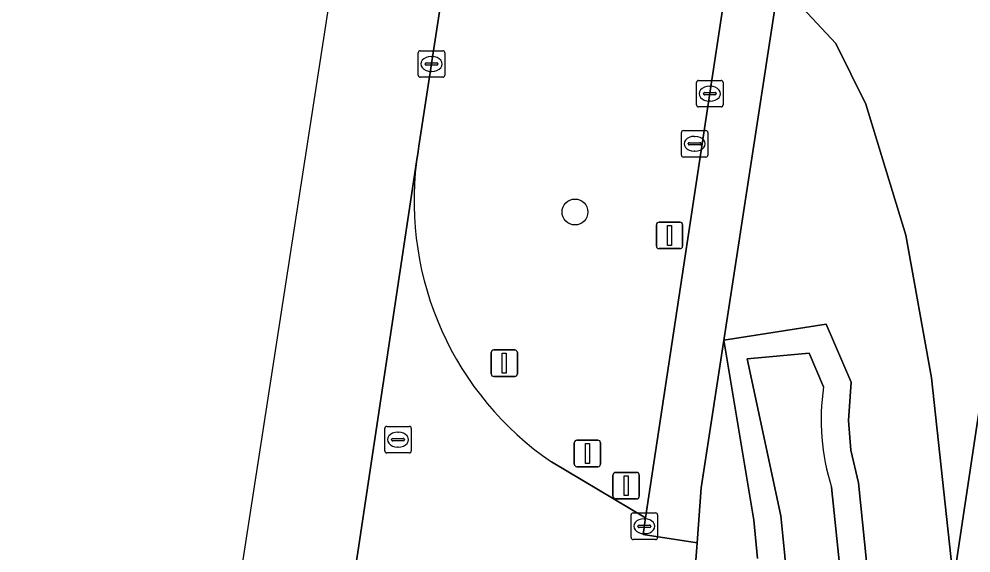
# Model space of a CAD drawing. Extents: x 161483 to 162250, y 379484 to 380833.
# Drawn here: x 161548.67 to 161584.6, y 379936.01 to 379956.16 of the extents above; entities that cross this region are included whole.
import ezdxf

# ---------------------------------------------------------------- set-up
doc = ezdxf.new("R2010")
doc.units = 0
for name, color, linetype in [('IMGEO_Afsluitpaal', 7, 'Continuous'), ('IMGEO_Berm_groen', 7, 'Continuous'), ('IMGEO_Boom', 7, 'Continuous'), ('IMGEO_Fietspad_open', 7, 'Continuous'), ('IMGEO_Gemengd_bos', 7, 'Continuous'), ('IMGEO_Groenvoorziening', 7, 'Continuous'), ('IMGEO_Kolk', 7, 'Continuous'), ('IMGEO_Lichtmast', 7, 'Continuous'), ('IMGEO_Oever', 7, 'Continuous'), ('IMGEO_Rijbaan_lokaal_open', 7, 'Continuous'), ('IMGEO_Rijbaan_regionaal_gesloten', 7, 'Continuous'), ('IMGEO_Rioolput', 7, 'Continuous'), ('IMGEO_Verkeersbordpaal', 7, 'Continuous'), ('IMGEO_Waterloop', 7, 'Continuous')]:
    doc.layers.add(name, color=color, linetype=linetype)

msp = doc.modelspace()

# ---------------------------------------------------------------- linework, layer by layer
at = {"layer": 'IMGEO_Afsluitpaal'}
for p, q in [((161569.728, 379940.271), (161570.518, 379940.271)), ((161570.518, 379940.271), (161569.728, 379940.271)), ((161569.628, 379939.371), (161569.628, 379940.171)), ((161569.628, 379940.171), (161569.628, 379939.371)), ((161570.618, 379940.171), (161570.618, 379939.371)), ((161570.618, 379939.371), (161570.618, 379940.171)), ((161570.518, 379939.271), (161569.728, 379939.271)), ((161569.728, 379939.271), (161570.518, 379939.271)), ((161571.089, 379938.154), (161571.089, 379938.954)), ((161571.089, 379938.954), (161571.089, 379938.154)), ((161571.189, 379939.054), (161571.979, 379939.054)), ((161571.979, 379939.054), (161571.189, 379939.054)), ((161572.079, 379938.954), (161572.079, 379938.154)), ((161572.079, 379938.154), (161572.079, 379938.954)), ((161571.979, 379938.054), (161571.189, 379938.054)), ((161571.189, 379938.054), (161571.979, 379938.054))]:
    msp.add_line(p, q, dxfattribs=at)
for points in [[(161570.048, 379940.146), (161570.198, 379940.146), (161570.198, 379939.396), (161570.048, 379939.396), (161570.048, 379940.146)], [(161571.509, 379938.929), (161571.659, 379938.929), (161571.659, 379938.179), (161571.509, 379938.179), (161571.509, 379938.929)]]:
    msp.add_lwpolyline(points, dxfattribs=at)
for centre, start, end in [((161569.728, 379940.171), 90, 180), ((161569.728, 379940.171), 90, 180), ((161570.518, 379940.171), 0, 90), ((161570.518, 379940.171), 360, 90), ((161569.728, 379939.371), 180, 270), ((161569.728, 379939.371), 180, 270), ((161570.518, 379939.371), 270, 0), ((161570.518, 379939.371), 270, 0), ((161571.189, 379938.954), 90, 180), ((161571.189, 379938.954), 90, 180), ((161571.979, 379938.954), 0, 90), ((161571.979, 379938.954), 360, 90), ((161571.189, 379938.154), 180, 270), ((161571.189, 379938.154), 180, 270), ((161571.979, 379938.154), 270, 0), ((161571.979, 379938.154), 270, 0)]:
    msp.add_arc(centre, 0.1, start, end, dxfattribs=at)
at = {"layer": 'IMGEO_Berm_groen'}
for points in [[(161575.425, 379957.857), (161573.381, 379958.166), (161570.833, 379956.938), (161564.733, 379957.682), (161563.762, 379951.37), (161563.73, 379951.16), (161563.672, 379950.77)], [(161568.763, 379939.451), (161572.318, 379937.335), (161575.425, 379957.857)]]:
    msp.add_lwpolyline(points, dxfattribs=at)
msp.add_arc((161575.513, 379949.291), 11.933, 172.8828, 235.5512, dxfattribs=at)
at = {"layer": 'IMGEO_Boom'}
msp.add_circle((161569.654, 379948.883), 0.489, dxfattribs=at)
at = {"layer": 'IMGEO_Fietspad_open'}
msp.add_lwpolyline([(161601.585, 380129.905), (161598.056, 380107.352), (161592.356, 380069.698), (161581.805, 380000), (161575.425, 379957.857), (161572.318, 379937.335), (161572.224, 379936.711), (161574.263, 379936.392), (161574.419, 379938.475), (161577.352, 379957.561), (161583.874, 380000), (161594.535, 380069.37), (161603.293, 380126.36)], dxfattribs=at)
at = {"layer": 'IMGEO_Gemengd_bos'}
for points in [[(161700.345, 380174.454), (161695.053, 380163.494), (161691.562, 380157.011), (161687.735, 380149.288), (161685.852, 380145.07), (161680.618, 380132.459), (161676.367, 380123.259), (161674.411, 380117.455), (161672.458, 380109.598), (161671.509, 380106.653), (161666.544, 380110.836), (161664.397, 380112.355), (161658.965, 380115.803), (161655.467, 380118.31), (161645.369, 380123.884), (161614.603, 380139.022), (161603.924, 380067.955), (161583.938, 379934.952), (161568.827, 379835.279)], [(161603.293, 380126.36), (161594.535, 380069.37), (161583.874, 380000), (161577.352, 379957.561), (161579.499, 379955.243), (161580.63, 379952.954), (161582.142, 379948.005), (161583.115, 379942.623), (161583.938, 379934.952), (161603.924, 380067.955), (161614.603, 380139.022), (161608.325, 380142.111), (161608.972, 380143.436), (161603.123, 380146.295), (161602.941, 380145.09)]]:
    msp.add_lwpolyline(points, dxfattribs=at)
at = {"layer": 'IMGEO_Groenvoorziening'}
for points in [[(161583.938, 379934.952), (161583.115, 379942.623), (161582.142, 379948.005), (161580.63, 379952.954), (161579.499, 379955.243), (161577.352, 379957.561), (161574.419, 379938.475), (161574.263, 379936.392), (161574.118, 379934.45), (161574.401, 379931.306), (161574.489, 379927.649), (161574.039, 379923.973), (161560.773, 379836.759), (161558.436, 379821.396), (161558.059, 379819.043), (161557.417, 379814.852), (161556.702, 379809.458), (161556.07, 379805.38), (161554.769, 379796.716), (161550.698, 379765.372), (161550.328, 379761.55)], [(161576.547, 379935.803), (161576.409, 379937.258), (161575.278, 379944.044), (161579.14, 379944.646), (161580.086, 379942.456), (161579.977, 379941.011), (161580.065, 379939.897), (161580.359, 379938.667), (161580.662, 379935.696)]]:
    msp.add_lwpolyline(points, dxfattribs=at)
at = {"layer": 'IMGEO_Kolk'}
for p, q in [((161563.813, 379954.969), (161564.665, 379954.969)), ((161563.738, 379954.043), (161563.738, 379954.895)), ((161564.226, 379954.749), (161564.251, 379954.749)), ((161564.739, 379954.895), (161564.739, 379954.043)), ((161563.997, 379954.463), (161563.997, 379954.475)), ((161564.435, 379954.426), (161564.037, 379954.426)), ((161564.04, 379954.512), (161564.438, 379954.512)), ((161564.481, 379954.475), (161564.481, 379954.463)), ((161564.665, 379953.969), (161563.813, 379953.969)), ((161564.249, 379954.189), (161564.224, 379954.189)), ((161574.243, 379952.921), (161574.243, 379953.773)), ((161574.318, 379953.847), (161575.17, 379953.847)), ((161574.731, 379953.627), (161574.756, 379953.627)), ((161575.244, 379953.773), (161575.244, 379952.921)), ((161574.502, 379953.341), (161574.502, 379953.353)), ((161574.94, 379953.304), (161574.542, 379953.304)), ((161574.545, 379953.39), (161574.943, 379953.39)), ((161574.986, 379953.353), (161574.986, 379953.341)), ((161575.17, 379952.847), (161574.318, 379952.847)), ((161574.754, 379953.067), (161574.729, 379953.067)), ((161562.473, 379939.866), (161562.473, 379940.718)), ((161562.548, 379940.792), (161563.4, 379940.792)), ((161563.474, 379940.718), (161563.474, 379939.866)), ((161562.732, 379940.286), (161562.732, 379940.298)), ((161563.17, 379940.249), (161562.772, 379940.249)), ((161562.775, 379940.335), (161563.173, 379940.335)), ((161562.961, 379940.572), (161562.986, 379940.572)), ((161563.216, 379940.298), (161563.216, 379940.286)), ((161562.984, 379940.012), (161562.959, 379940.012)), ((161563.4, 379939.792), (161562.548, 379939.792)), ((161571.772, 379936.597), (161571.772, 379937.449)), ((161571.847, 379937.523), (161572.699, 379937.523)), ((161572.773, 379937.449), (161572.773, 379936.597)), ((161572.031, 379937.017), (161572.031, 379937.029)), ((161572.074, 379937.066), (161572.472, 379937.066)), ((161572.26, 379937.303), (161572.285, 379937.303)), ((161572.515, 379937.029), (161572.515, 379937.017)), ((161572.469, 379936.98), (161572.071, 379936.98)), ((161572.283, 379936.743), (161572.258, 379936.743)), ((161572.699, 379936.523), (161571.847, 379936.523))]:
    msp.add_line(p, q, dxfattribs=at)
for points in [[(161563.813, 379954.969), (161564.665, 379954.969)], [(161563.738, 379954.043), (161563.738, 379954.895)], [(161564.739, 379954.895), (161564.739, 379954.043)], [(161564.665, 379953.969), (161563.813, 379953.969)], [(161574.243, 379952.921), (161574.243, 379953.773)], [(161574.318, 379953.847), (161575.17, 379953.847)], [(161575.244, 379953.773), (161575.244, 379952.921)], [(161575.17, 379952.847), (161574.318, 379952.847)], [(161562.473, 379939.866), (161562.473, 379940.718)], [(161562.548, 379940.792), (161563.4, 379940.792)], [(161563.474, 379940.718), (161563.474, 379939.866)], [(161563.4, 379939.792), (161562.548, 379939.792)], [(161571.772, 379936.597), (161571.772, 379937.449)], [(161571.847, 379937.523), (161572.699, 379937.523)], [(161572.773, 379937.449), (161572.773, 379936.597)], [(161572.699, 379936.523), (161571.847, 379936.523)]]:
    msp.add_lwpolyline(points, dxfattribs=at)
for centre, radius, start, end in [((161563.815, 379954.893), 0.0765, 91.552, 178.448), ((161563.815, 379954.893), 0.0765, 91.552, 178.448), ((161564.663, 379954.893), 0.0765, 1.552, 88.448), ((161564.663, 379954.893), 0.0765, 1.552, 88.448), ((161564.037, 379954.472), 0.0403, 85.8775, 175.7526), ((161564.034, 379954.462), 0.0366, 178.938, 274.7102), ((161564.438, 379954.469), 0.043, 264.8664, 352.4533), ((161564.442, 379954.474), 0.0386, 1.7309, 96.639), ((161563.815, 379954.045), 0.0765, 181.552, 268.448), ((161563.815, 379954.045), 0.0765, 181.552, 268.448), ((161564.663, 379954.045), 0.0765, 271.552, 358.448), ((161564.663, 379954.045), 0.0765, 271.552, 358.448), ((161574.32, 379953.771), 0.0765, 91.552, 178.448), ((161574.32, 379953.771), 0.0765, 91.552, 178.448), ((161575.168, 379953.771), 0.0765, 1.552, 88.448), ((161575.168, 379953.771), 0.0765, 1.552, 88.448), ((161574.542, 379953.35), 0.0403, 85.8775, 175.7526), ((161574.539, 379953.34), 0.0366, 178.938, 274.7102), ((161574.943, 379953.347), 0.043, 264.8664, 352.4533), ((161574.947, 379953.352), 0.0386, 1.7309, 96.639), ((161574.32, 379952.923), 0.0765, 181.552, 268.448), ((161574.32, 379952.923), 0.0765, 181.552, 268.448), ((161575.168, 379952.923), 0.0765, 271.552, 358.448), ((161575.168, 379952.923), 0.0765, 271.552, 358.448), ((161562.55, 379940.716), 0.0765, 91.552, 178.448), ((161562.55, 379940.716), 0.0765, 91.552, 178.448), ((161563.398, 379940.716), 0.0765, 1.552, 88.448), ((161563.398, 379940.716), 0.0765, 1.552, 88.448), ((161562.772, 379940.295), 0.0403, 85.8775, 175.7526), ((161562.769, 379940.285), 0.0366, 178.938, 274.7102), ((161563.173, 379940.292), 0.043, 264.8664, 352.4533), ((161563.177, 379940.297), 0.0386, 1.7309, 96.639), ((161562.55, 379939.868), 0.0765, 181.552, 268.448), ((161562.55, 379939.868), 0.0765, 181.552, 268.448), ((161563.398, 379939.868), 0.0765, 271.552, 358.448), ((161563.398, 379939.868), 0.0765, 271.552, 358.448), ((161571.849, 379937.447), 0.0765, 91.552, 178.448), ((161571.849, 379937.447), 0.0765, 91.552, 178.448), ((161572.697, 379937.447), 0.0765, 1.552, 88.448), ((161572.697, 379937.447), 0.0765, 1.552, 88.448), ((161572.071, 379937.026), 0.0403, 85.8775, 175.7526), ((161572.068, 379937.016), 0.0366, 178.938, 274.7102), ((161572.472, 379937.023), 0.043, 264.8664, 352.4533), ((161572.476, 379937.028), 0.0386, 1.7309, 96.639), ((161571.849, 379936.599), 0.0765, 181.552, 268.448), ((161571.849, 379936.599), 0.0765, 181.552, 268.448), ((161572.697, 379936.599), 0.0765, 271.552, 358.448), ((161572.697, 379936.599), 0.0765, 271.552, 358.448)]:
    msp.add_arc(centre, radius, start, end, dxfattribs=at)
for centre, major_axis, ratio, start_param, end_param in [((161564.225, 379954.469), (-0.387, 0.002), 0.722429, 4.712389, 7.853982), ((161564.25, 379954.469), (-0.39, 0.002), 0.717154, 1.570796, 4.712389), ((161574.73, 379953.347), (-0.387, 0.002), 0.722429, 4.712389, 7.853982), ((161574.755, 379953.347), (-0.39, 0.002), 0.717154, 1.570796, 4.712389), ((161562.96, 379940.292), (-0.387, 0.002), 0.722429, 4.712389, 7.853982), ((161562.985, 379940.292), (-0.39, 0.002), 0.717154, 1.570796, 4.712389), ((161572.259, 379937.023), (-0.387, 0.002), 0.722429, 4.712389, 7.853982), ((161572.284, 379937.023), (-0.39, 0.002), 0.717154, 1.570796, 4.712389)]:
    msp.add_ellipse(centre, major_axis=major_axis, ratio=ratio, start_param=start_param, end_param=end_param, dxfattribs=at)
at = {"layer": 'IMGEO_Lichtmast'}
for p, q in [((161572.829, 379948.499), (161573.619, 379948.499)), ((161573.619, 379948.499), (161572.829, 379948.499)), ((161572.729, 379947.599), (161572.729, 379948.399)), ((161572.729, 379948.399), (161572.729, 379947.599)), ((161573.719, 379948.399), (161573.719, 379947.599)), ((161573.719, 379947.599), (161573.719, 379948.399)), ((161573.619, 379947.499), (161572.829, 379947.499)), ((161572.829, 379947.499), (161573.619, 379947.499))]:
    msp.add_line(p, q, dxfattribs=at)
msp.add_lwpolyline([(161573.149, 379948.374), (161573.299, 379948.374), (161573.299, 379947.624), (161573.149, 379947.624), (161573.149, 379948.374)], dxfattribs=at)
for centre, start, end in [((161572.829, 379948.399), 90, 180), ((161572.829, 379948.399), 90, 180), ((161573.619, 379948.399), 0, 90), ((161573.619, 379948.399), 360, 90), ((161572.829, 379947.599), 180, 270), ((161572.829, 379947.599), 180, 270), ((161573.619, 379947.599), 270, 0), ((161573.619, 379947.599), 270, 0)]:
    msp.add_arc(centre, 0.1, start, end, dxfattribs=at)
at = {"layer": 'IMGEO_Oever'}
for points in [[(161580.662, 379935.696), (161580.359, 379938.667), (161580.065, 379939.897), (161579.977, 379941.011), (161580.086, 379942.456), (161579.14, 379944.646), (161575.278, 379944.044), (161576.409, 379937.258), (161576.547, 379935.803)], [(161577.615, 379935.433), (161577.571, 379935.9), (161577.428, 379937.415), (161576.153, 379943.341), (161578.491, 379943.554), (161579.041, 379942.281)], [(161579.342, 379938.495), (161579.638, 379935.592), (161579.783, 379934.163)]]:
    msp.add_lwpolyline(points, dxfattribs=at)
msp.add_arc((161587.206, 379941.025), 8.261, 171.2555, 197.8358, dxfattribs=at)
at = {"layer": 'IMGEO_Rijbaan_lokaal_open'}
for points in [[(161563.672, 379950.77), (161561.452, 379936.044), (161561.114, 379933.819), (161561.372, 379933.896)], [(161556.07, 379805.38), (161556.702, 379809.458), (161557.417, 379814.852), (161558.059, 379819.043), (161558.436, 379821.396), (161560.773, 379836.759), (161574.039, 379923.973), (161574.489, 379927.649), (161574.401, 379931.306), (161574.118, 379934.45), (161574.263, 379936.392), (161572.224, 379936.711), (161572.318, 379937.335), (161568.763, 379939.451)]]:
    msp.add_lwpolyline(points, dxfattribs=at)
msp.add_arc((161575.513, 379949.291), 11.933, 172.8828, 235.5512, dxfattribs=at)
at = {"layer": 'IMGEO_Rijbaan_regionaal_gesloten'}
for points in [[(161637.543, 380449.191), (161634.415, 380428.72), (161633.798, 380424.683), (161622.126, 380350.531), (161608.302, 380261.697), (161590.693, 380150.921), (161580.241, 380085.167), (161544.184, 379852.271), (161534.038, 379811.023), (161532.835, 379804.993), (161502.416, 379652.496), (161501.181, 379627.196), (161487.608, 379545.266), (161483.049, 379509.288), (161486.219, 379508.493)], [(161637.543, 380449.191), (161634.415, 380428.72), (161633.798, 380424.683), (161622.126, 380350.531), (161608.302, 380261.697), (161590.693, 380150.921), (161580.241, 380085.167), (161544.184, 379852.271), (161534.038, 379811.023), (161532.835, 379804.993), (161502.568, 379653.26), (161515.328, 379654.714), (161525.553, 379711.44)], [(161557.693, 379911.327), (161561.452, 379936.044), (161563.672, 379950.77), (161563.73, 379951.16), (161563.762, 379951.37), (161564.733, 379957.682), (161571.244, 380000), (161582.203, 380071.227), (161587.4, 380105.007), (161597.03, 380166.719), (161597.942, 380172.561)], [(161557.693, 379911.327), (161561.114, 379933.819), (161561.452, 379936.044), (161563.672, 379950.77), (161563.73, 379951.16), (161563.762, 379951.37), (161564.733, 379957.682), (161571.244, 380000), (161582.203, 380071.227), (161587.4, 380105.007), (161597.03, 380166.719), (161597.942, 380172.561)]]:
    msp.add_lwpolyline(points, dxfattribs=at)
at = {"layer": 'IMGEO_Rioolput'}
for p, q in [((161573.671, 379951.03), (161573.671, 379951.882)), ((161573.746, 379951.956), (161574.598, 379951.956)), ((161574.159, 379951.736), (161574.184, 379951.736)), ((161574.672, 379951.882), (161574.672, 379951.03)), ((161573.93, 379951.45), (161573.93, 379951.462)), ((161574.368, 379951.413), (161573.97, 379951.413)), ((161573.973, 379951.499), (161574.371, 379951.499)), ((161574.414, 379951.462), (161574.414, 379951.45)), ((161574.182, 379951.176), (161574.157, 379951.176)), ((161574.598, 379950.956), (161573.746, 379950.956))]:
    msp.add_line(p, q, dxfattribs=at)
for points in [[(161573.671, 379951.03), (161573.671, 379951.882)], [(161573.746, 379951.956), (161574.598, 379951.956)], [(161574.672, 379951.882), (161574.672, 379951.03)], [(161574.598, 379950.956), (161573.746, 379950.956)]]:
    msp.add_lwpolyline(points, dxfattribs=at)
for centre, radius, start, end in [((161573.748, 379951.88), 0.0765, 91.552, 178.448), ((161573.748, 379951.88), 0.0765, 91.552, 178.448), ((161574.596, 379951.88), 0.0765, 1.552, 88.448), ((161574.596, 379951.88), 0.0765, 1.552, 88.448), ((161573.97, 379951.459), 0.0403, 85.8775, 175.7526), ((161573.967, 379951.449), 0.0366, 178.938, 274.7102), ((161574.371, 379951.456), 0.043, 264.8664, 352.4533), ((161574.375, 379951.461), 0.0386, 1.7309, 96.639), ((161573.748, 379951.032), 0.0765, 181.552, 268.448), ((161573.748, 379951.032), 0.0765, 181.552, 268.448), ((161574.596, 379951.032), 0.0765, 271.552, 358.448), ((161574.596, 379951.032), 0.0765, 271.552, 358.448)]:
    msp.add_arc(centre, radius, start, end, dxfattribs=at)
for centre, major_axis, ratio, start_param, end_param in [((161574.158, 379951.456), (-0.387, 0.002), 0.722429, 4.712389, 7.853982), ((161574.183, 379951.456), (-0.39, 0.002), 0.717154, 1.570796, 4.712389)]:
    msp.add_ellipse(centre, major_axis=major_axis, ratio=ratio, start_param=start_param, end_param=end_param, dxfattribs=at)
at = {"layer": 'IMGEO_Verkeersbordpaal'}
for p, q in [((161566.491, 379942.776), (161566.491, 379943.576)), ((161566.491, 379943.576), (161566.491, 379942.776)), ((161566.591, 379943.676), (161567.381, 379943.676)), ((161567.381, 379943.676), (161566.591, 379943.676)), ((161567.481, 379943.576), (161567.481, 379942.776)), ((161567.481, 379942.776), (161567.481, 379943.576)), ((161567.381, 379942.676), (161566.591, 379942.676)), ((161566.591, 379942.676), (161567.381, 379942.676))]:
    msp.add_line(p, q, dxfattribs=at)
msp.add_lwpolyline([(161566.911, 379943.551), (161567.061, 379943.551), (161567.061, 379942.801), (161566.911, 379942.801), (161566.911, 379943.551)], dxfattribs=at)
for centre, start, end in [((161566.591, 379943.576), 90, 180), ((161566.591, 379943.576), 90, 180), ((161567.381, 379943.576), 0, 90), ((161567.381, 379943.576), 360, 90), ((161566.591, 379942.776), 180, 270), ((161566.591, 379942.776), 180, 270), ((161567.381, 379942.776), 270, 0), ((161567.381, 379942.776), 270, 0)]:
    msp.add_arc(centre, 0.1, start, end, dxfattribs=at)
at = {"layer": 'IMGEO_Waterloop'}
for points in [[(161579.041, 379942.281), (161578.491, 379943.554), (161576.153, 379943.341), (161577.428, 379937.415), (161577.571, 379935.9), (161577.615, 379935.433), (161577.37, 379927.083), (161576.959, 379923.042)], [(161579.783, 379934.163), (161579.638, 379935.592), (161579.342, 379938.495)]]:
    msp.add_lwpolyline(points, dxfattribs=at)
msp.add_arc((161587.206, 379941.025), 8.261, 171.2555, 197.8358, dxfattribs=at)

doc.saveas('drawing.dxf')
